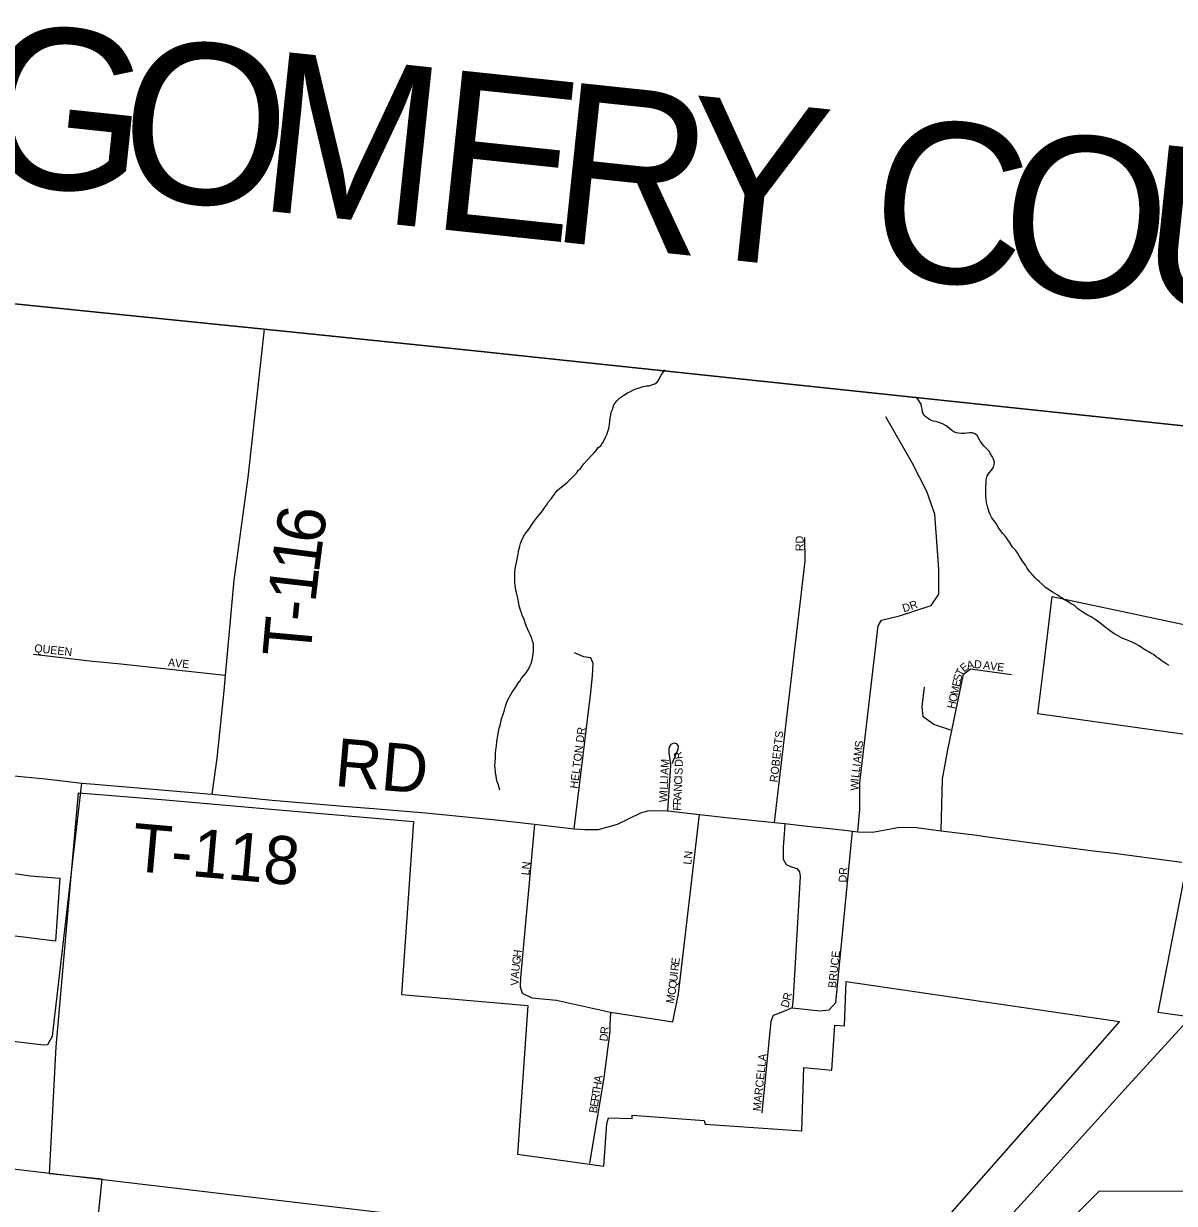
# Model space of a CAD drawing. Extents: x 1310247 to 1664935, y 284496 to 704931.
# Drawn here: x 1467039 to 1474233, y 578053 to 585426 of the extents above; entities that cross this region are included whole.
import ezdxf

# ---------------------------------------------------------------- set-up
doc = ezdxf.new("R2010")
doc.units = 0
for name, color, linetype in [('GM_P_State_Location', 7, 'Continuous'), ('GM_X_Adjacent_County', 7, 'Continuous'), ('GM_X_Adjacent_County_Text', 7, 'Continuous'), ('GM_X_County', 7, 'Continuous'), ('GM_X_County_Subdivision_Text', 7, 'Continuous'), ('GM_X_Major_Lake_Text', 7, 'Continuous'), ('GM_X_Minor_Lake', 7, 'Continuous'), ('GM_X_Minor_River_Text', 7, 'Continuous'), ('GM_X_State_Location', 7, 'Continuous'), ('GM_X_State_Shield', 7, 'Continuous'), ('GM_X_Township', 7, 'Continuous'), ('GM_X_Township_Subdivision', 7, 'Continuous')]:
    doc.layers.add(name, color=color, linetype=linetype)

msp = doc.modelspace()

# ---------------------------------------------------------------- linework, layer by layer
at = {"layer": 'GM_X_Adjacent_County'}
msp.add_lwpolyline([(1465316, 583843.5), (1468542.2, 583516), (1469819.1, 583386.4), (1475333.3, 582802.4), (1475714, 582737.4), (1475758, 582732.8), (1475400, 580830.6), (1475310.5, 580342.7), (1475223.2, 579846.1), (1475097.9, 579304.4), (1475062.8, 579114.1), (1475069.1, 579055.2), (1475067.9, 578975.2), (1475060.7, 578901.3), (1475047.4, 578824.3), (1475021.3, 578694.4), (1474986.6, 578520.3), (1474944.6, 578315.3), (1474925.7, 578221.5), (1474898, 578072.7), (1474844.5, 577811.7)], dxfattribs=at)
at = {"layer": 'GM_X_Adjacent_County_Text'}
msp.add_lwpolyline([(1480943.4, 582193.2), (1477162.3, 582586.7), (1475758, 582732.8), (1475714, 582737.4), (1475333.3, 582802.4), (1469819.1, 583386.4), (1468542.2, 583516), (1465316, 583843.5), (1465087.2, 583866.8), (1462260.8, 583939.8), (1460470.1, 583976.6), (1460424.8, 583977.5), (1459744.3, 583991.5), (1458987.6, 584007.1), (1454533.6, 584099), (1454383.4, 584102.1), (1453707.3, 584116.1), (1452021.6, 584151.7), (1450736.4, 584178.8), (1450715.2, 584179.2), (1442865.9, 584339.2), (1440214.4, 584396.4)], dxfattribs=at)
at = {"layer": 'GM_X_County'}
msp.add_lwpolyline([(1469353.2, 577988.5), (1468903.1, 572708.2), (1463336.5, 573238.1), (1463815.1, 578641.8)], close=True, dxfattribs=at)
at = {"layer": 'GM_X_County_Subdivision_Text'}
for points in [[(1468542.2, 583516), (1468440.6, 582590.5), (1468352.9, 581947.7), (1468299.9, 581352.7), (1468290.5, 581256.7), (1468246.2, 580836.8), (1468215.2, 580609.9)], [(1466913, 580731.8), (1467175.7, 580705.9), (1467403.6, 580680.5), (1467484.1, 580673.5)], [(1466418.1, 576918.5), (1466470.8, 577521.5), (1466520, 578082.3), (1466607.2, 578640.2), (1466691.5, 579075.7), (1466708.1, 579099.4), (1467163.6, 579045), (1467189.7, 579046.4), (1467219, 579097.9), (1467403.6, 580680.5)], [(1467484.1, 580673.5), (1468215.2, 580609.9), (1468593.7, 580574.1), (1469039, 580536.4), (1469226.4, 580522.3), (1469552.1, 580494), (1469993.2, 580450.6), (1470233, 580422.7), (1470481.7, 580393.5), (1470546.4, 580390.3), (1470633.3, 580389), (1470751.3, 580423.9), (1470898.5, 580495), (1470940.4, 580507), (1470993.6, 580508.3), (1471066.9, 580507), (1471264.9, 580484.5), (1471449.8, 580463.9), (1471732.1, 580434.7), (1471798.7, 580427.7), (1471936.4, 580410.6), (1472155.9, 580387.7), (1472221.2, 580378.9), (1472255.1, 580376.3), (1472346.2, 580373.8), (1472415.3, 580385.8), (1472461, 580394.7), (1472502.9, 580402.3), (1472557.5, 580405.5), (1472620.3, 580401.7), (1472775.7, 580380.8), (1472997.1, 580355.1), (1473063.8, 580345.2), (1473468.5, 580290.8), (1473726.4, 580257.4), (1473856.6, 580242.1), (1474278.7, 580186.5)]]:
    msp.add_lwpolyline(points, dxfattribs=at)
at = {"layer": 'GM_X_Major_Lake_Text'}
for points in [[(1474402.4, 580969), (1473379.7, 581112.7), (1473418.6, 581430), (1473469.7, 581845.8), (1475519.8, 581410.2)], [(1467369, 576656.2), (1467530.3, 578204.6), (1467201.3, 578239.1), (1467242.8, 579032.2), (1467381.6, 580619.1), (1467926.1, 580575.5), (1468635.4, 580513.5), (1469476.1, 580440), (1469400.6, 579359.5), (1470190.6, 579290.5), (1470125.6, 578361.5), (1470666.3, 578285.5), (1470685, 578553), (1470696.2, 578587.5), (1470843.1, 578584.9), (1470843.4, 578604), (1471294.3, 578572.4), (1471300.1, 578549.2), (1471903.6, 578507), (1471917.4, 578901.9), (1472090.7, 578886.7), (1472110.3, 579167.1), (1472171.2, 579162.8), (1472180.8, 579439.7), (1473889.2, 579189.6), (1471945.5, 576984.9)], [(1474605, 579179.7), (1474131.1, 579246.3), (1474316.5, 580200)], [(1466866.4, 580131.1), (1467079.3, 580101.2), (1467265.6, 580084.9), (1467238.1, 579691.8), (1466818.3, 579743.3)], [(1471554.2, 575920.9), (1473763.1, 578129.4), (1474832.1, 578131.3)]]:
    msp.add_lwpolyline(points, dxfattribs=at)
at = {"layer": 'GM_X_Minor_River_Text'}
for points in [[(1470563.8, 582700.4), (1470588.4, 582727.9), (1470604.7, 582741.6), (1470619.1, 582759.4), (1470631.5, 582777.2), (1470647.8, 582786.8), (1470658.2, 582804.7), (1470666.5, 582818.5), (1470677, 582842.4), (1470687.4, 582862.2), (1470691.8, 582876.2), (1470698.2, 582896.1), (1470700.7, 582918.1), (1470703.2, 582942.1), (1470705.6, 582960.1), (1470710, 582980.1), (1470712.4, 582998.1), (1470720.8, 583013.9), (1470729.4, 583043.8), (1470748, 583069.5), (1470766.4, 583087.2), (1470790.8, 583104.7), (1470813.2, 583118.2), (1470833.4, 583127.8), (1470847.6, 583135.5), (1470865.8, 583143.2), (1470879.9, 583148.9), (1470894, 583152.6), (1470912.2, 583158.2), (1470930.3, 583161.8), (1470948.3, 583163.5), (1470966.5, 583169.1), (1470984.6, 583174.7), (1470998.9, 583186.4), (1471009.2, 583200.2), (1471015.5, 583214.2), (1471023.9, 583230), (1471038.3, 583249.8), (1471046.6, 583263.6)], [(1472868.5, 582869.1), (1472854.6, 582875.4), (1472840.7, 582883.8), (1472825, 582898.2), (1472807.3, 582912.6), (1472787.5, 582923), (1472773.7, 582929.4), (1472755.8, 582935.8), (1472739.8, 582940.1), (1472725.9, 582942.4), (1472708, 582948.8), (1472694.2, 582959.2), (1472680.4, 582967.5), (1472666.6, 582979.8), (1472659, 582998), (1472655.4, 583016.2), (1472651.8, 583034.3), (1472650.1, 583048.4), (1472620.9, 583092.7)], [(1474200.6, 581414), (1474186.8, 581422.3), (1474173, 581430.6), (1474151.3, 581447.1), (1474133.6, 581461.6), (1474119.7, 581469.9), (1474102, 581484.3), (1474088.1, 581490.6), (1474072.3, 581501), (1474056.5, 581509.4), (1474036.7, 581521.8), (1474013.1, 581538.4), (1473989.3, 581550.9), (1473969.5, 581561.4), (1473953.6, 581567.8), (1473933.8, 581576.2), (1473909.9, 581582.8), (1473888.1, 581595.3), (1473858.5, 581612), (1473842.7, 581622.3), (1473823, 581638.8), (1473801.3, 581655.3), (1473777.7, 581673.9), (1473752.1, 581692.5), (1473738.3, 581702.8), (1473712.6, 581719.4), (1473698.7, 581725.8), (1473677, 581738.3), (1473655.3, 581752.8), (1473629.6, 581769.4), (1473608, 581789.9), (1473588.2, 581800.4), (1473574.4, 581808.7), (1473558.6, 581819.1), (1473542.7, 581827.4), (1473528.9, 581837.8), (1473515.1, 581846.1), (1473499.3, 581856.5), (1473485.5, 581864.8), (1473471.6, 581873.1), (1473449.9, 581887.6), (1473428.2, 581902.1), (1473408.6, 581920.6), (1473388.9, 581937.1), (1473375.2, 581949.4), (1473361.5, 581965.8), (1473345.8, 581982.2), (1473330.2, 582000.6), (1473312.7, 582023), (1473305, 582039.2), (1473289.4, 582057.6), (1473273.9, 582084), (1473262.3, 582100.3), (1473252.7, 582118.6), (1473239, 582134.9), (1473221.4, 582155.4), (1473202.1, 582185.9), (1473176.8, 582220.5), (1473161.2, 582238.9), (1473145.6, 582259.3), (1473132, 582279.7), (1473118.5, 582302), (1473106.8, 582318.3), (1473091.2, 582338.7), (1473081.7, 582359), (1473076, 582373.2), (1473070.3, 582387.3), (1473064.7, 582409.5), (1473059.3, 582433.7), (1473055.8, 582457.9), (1473054.1, 582473.9), (1473054.6, 582494), (1473055, 582516), (1473053.4, 582534.1), (1473055.8, 582552.1), (1473056.2, 582570.2), (1473058.5, 582584.2), (1473062.9, 582600.1), (1473075.3, 582617.9), (1473089.7, 582635.7), (1473102.1, 582653.4), (1473106.5, 582671.4), (1473108.8, 582685.4), (1473103.2, 582703.6), (1473093.6, 582721.8), (1473083.9, 582738.1), (1473078.2, 582752.2), (1473062.5, 582766.6), (1473044.9, 582785.1), (1473031.2, 582799.4), (1473021.5, 582813.7), (1473009.9, 582834), (1473000.3, 582852.2), (1472984.5, 582862.6), (1472970.6, 582868.9), (1472952.6, 582869.3), (1472934.5, 582867.7), (1472920.4, 582864), (1472902.4, 582864.4), (1472882.4, 582866.8), (1472868.5, 582869.1)], [(1470016.2, 580635.8), (1470012.5, 580650), (1470006.9, 580668.2), (1469999.3, 580688.4), (1469995.7, 580706.5), (1469992.1, 580724.7), (1469988.5, 580740.8), (1469988.8, 580754.8), (1469987.1, 580770.9), (1469985.6, 580791), (1469986, 580813.1), (1469988.6, 580839.1), (1469989.1, 580863.2), (1469991.6, 580887.2), (1469994.2, 580913.2), (1469996.8, 580941.2), (1470003.6, 580975.2), (1470010.4, 581015.2), (1470019.2, 581051.1), (1470025.9, 581081), (1470036.6, 581110.9), (1470045.1, 581136.8), (1470051.7, 581160.7), (1470058.1, 581178.7), (1470064.5, 581196.6), (1470076.9, 581218.4), (1470093.6, 581248.1), (1470110.1, 581271.8), (1470120.5, 581287.6), (1470130.9, 581303.5), (1470141.2, 581317.3), (1470151.6, 581335.1), (1470166, 581352.9), (1470180.3, 581368.6), (1470190.7, 581386.4), (1470199.1, 581400.3), (1470205.4, 581414.2), (1470211.7, 581428.1), (1470218.2, 581450), (1470222.6, 581472), (1470225, 581490), (1470227.5, 581510), (1470225.9, 581532.1), (1470226.4, 581552.2), (1470220.7, 581566.3), (1470215.1, 581584.5), (1470207.5, 581604.7), (1470197.9, 581625), (1470188.3, 581643.3), (1470182.7, 581659.4), (1470175.1, 581681.7), (1470167.6, 581703.9), (1470158, 581724.2), (1470150.5, 581744.4), (1470144.8, 581760.6), (1470137.4, 581788.8), (1470132, 581815), (1470128.4, 581835.2), (1470124.8, 581853.3), (1470121.2, 581871.4), (1470115.5, 581885.6), (1470112.1, 581915.8), (1470110.5, 581933.8), (1470108.9, 581949.9), (1470109.3, 581970), (1470109.8, 581992), (1470112.4, 582020.1), (1470119.2, 582058), (1470128.2, 582100), (1470132.7, 582125.9), (1470137.2, 582145.9), (1470141.5, 582159.9), (1470145.9, 582177.8), (1470156.4, 582203.7), (1470173.2, 582235.4), (1470193.7, 582261), (1470204.1, 582274.9), (1470214.5, 582292.7), (1470226.9, 582310.5), (1470239.2, 582326.3), (1470251.6, 582344), (1470266, 582359.8), (1470282.5, 582381.5), (1470294.9, 582399.3), (1470307.3, 582417.1), (1470317.7, 582434.9), (1470338.2, 582458.5), (1470350.6, 582476.3), (1470363, 582494.1), (1470375.3, 582507.9), (1470399.8, 582529.4), (1470416.1, 582541.1), (1470438.6, 582560.7), (1470452.9, 582574.4), (1470469.2, 582590.1), (1470495.9, 582617.6), (1470506.2, 582633.4), (1470520.5, 582645.2), (1470530.9, 582661), (1470541.2, 582674.8), (1470563.8, 582700.4)]]:
    msp.add_lwpolyline(points, dxfattribs=at)
at = {"layer": 'GM_X_State_Location'}
for points in [[(1472255.1, 580376.3), (1472266.9, 580515.3), (1472265.6, 580609.8), (1472265.6, 580681.5), (1472382.2, 581663.5), (1472401, 581697.2), (1472513.8, 581724.7), (1472711.7, 581790.4), (1472759.5, 581861.6), (1472761.1, 582016), (1472735.1, 582361.5), (1472686.4, 582503), (1472594.4, 582681.6), (1472428.8, 582968.1)], [(1471732.1, 580434.7), (1471924.8, 582066.9), (1471922.3, 582215.4)], [(1467517.3, 581434.9), (1467470.4, 581438.9), (1467100.4, 581483.1)], [(1468299.9, 581352.7), (1467647, 581423.8), (1467517.3, 581434.9)], [(1470481.7, 580393.5), (1470585.2, 581245.9), (1470595.6, 581352.7), (1470599.6, 581428.2), (1470585.2, 581462.1), (1470541, 581469.9), (1470483.6, 581494.6)], [(1472775.7, 580380.8), (1472782.4, 580705.7), (1472816.7, 580887.5), (1472841.4, 581007.8), (1472914, 581360.6), (1472958.8, 581393.7), (1473214.4, 581357.9)], [(1472841.4, 581007.8), (1472728.3, 581045.9), (1472663.3, 581093.5), (1472656.8, 581157.8), (1472671.7, 581279.9)], [(1471083.5, 580803.8), (1471081.8, 580827.4), (1471075.5, 580869.3), (1471074.2, 580899.7), (1471086.3, 580923.8), (1471105.3, 580930.8), (1471119.3, 580927), (1471131.3, 580913), (1471128.2, 580890.2), (1471092, 580799.5)], [(1471066.9, 580507), (1471084.4, 580791.2), (1471083.5, 580803.8)], [(1471098.1, 579189.1), (1471132.9, 579363.3), (1471264.9, 580484.5)], [(1470233, 580422.7), (1470144.3, 579463.1), (1470143.4, 579407.6), (1470155.6, 579367.1), (1470215.9, 579337.9), (1470370.3, 579322.8), (1470707.3, 579248.4), (1471098.1, 579189.1)], [(1471798.7, 580427.7), (1471793, 580361.8), (1471787.9, 580280.6), (1471787.5, 580203.8), (1471806.3, 580172.1), (1471833.6, 580158.7), (1471873.6, 580146.7), (1471890.1, 580126.4), (1471894.5, 580096), (1471848.8, 579340.6), (1471843.3, 579276.5), (1471784.5, 579249.7), (1471723.9, 579227), (1471711, 579191.2), (1471653.5, 578618.7)], [(1471843.3, 579276.5), (1472019.1, 579256.5), (1472075.3, 579263.2), (1472116.5, 579308.4), (1472221.2, 580378.9)], [(1470707.3, 579248.4), (1470704.5, 579163.7), (1470704.5, 579127.9), (1470665.9, 578838.9), (1470576.5, 578304.1)]]:
    msp.add_lwpolyline(points, dxfattribs=at)
at = {"layer": 'GM_X_State_Shield'}
msp.add_lwpolyline([(1470974.1, 575511.3), (1471024.3, 575567.4), (1471091.3, 575642.2), (1471384.3, 575962.9), (1471673.2, 576281.7), (1471988.9, 576634), (1472286, 576964.6), (1472659, 577373.8), (1472976.5, 577721.9), (1473335.1, 578115.3), (1473638.4, 578449.7), (1473945.9, 578792.1), (1474329, 579210.9), (1474360.3, 579246.8), (1474376.2, 579265)], dxfattribs=at)
at = {"layer": 'GM_X_Township'}
msp.add_lwpolyline([(1465316, 583843.5), (1468542.2, 583516), (1469819.1, 583386.4), (1475333.3, 582802.4), (1475714, 582737.4), (1475758, 582732.8), (1477162.3, 582586.7), (1480943.4, 582193.2)], dxfattribs=at)

# ---------------------------------------------------------------- texts
at = {"layer": 'GM_P_State_Location'}
for s, rotation, p in [('RD', 90, (1471914.8, 582129.2)), ('DR', 18.42766, (1472541.7, 581746.5)), ('QUEEN', 353.92177, (1467103.6, 581499.2)), ('AVE', 354.09695, (1467939.6, 581411.2)), ('E', 38.72807, (1472917.7, 581370.9)), ('A', 12.46718, (1472939.8, 581390.3)), ('D', 355.05487, (1472978.7, 581399.5)), ('A', 352.75549, (1473035.2, 581394.1)), ('V', 352.72315, (1473078.8, 581388.6)), ('E', 352.76897, (1473122.5, 581383)), ('S', 77.69925, (1472898.5, 581312.8)), ('T', 62.23764, (1472904.8, 581343.9)), ('M', 77.70427, (1472879.7, 581226.8)), ('E', 77.68761, (1472891, 581278.4)), ('O', 77.69708, (1472870.3, 581183.8)), ('H', 77.69159, (1472861, 581140.8)), ('HELTON DR', 82.60196, (1470502.5, 580643.2)), ('ROBERTS', 83.55805, (1471752.1, 580682.7)), ('S', 83.20714, (1472283.7, 580898.7)), ('R', 97.70168, (1471158.5, 580832.8)), ('A', 83.22031, (1472272.3, 580802.5)), ('M', 83.24335, (1472277.5, 580846.2)), ('A', 87.22273, (1471069.6, 580730.3)), ('M', 87.38275, (1471071.8, 580774.4)), ('S', 87.50479, (1471157.6, 580730.8)), ('D', 90.90538, (1471159.7, 580782.4)), ('L', 83.23428, (1472265.6, 580745.7)), ('I', 83.21101, (1472269.7, 580780.6)), ('L', 87.18969, (1471066.8, 580673.1)), ('I', 87.22306, (1471068.5, 580708.3)), ('C', 87.32684, (1471154.8, 580669)), ('I', 87.32355, (1471156.6, 580708.6)), ('W', 88.5368, (1472258, 580632.9)), ('I', 84.52441, (1472259.4, 580689.1)), ('L', 83.37631, (1472261.5, 580710.7)), ('W', 87.20811, (1471061.2, 580558.9)), ('I', 87.18594, (1471064, 580616)), ('L', 87.20049, (1471065.1, 580638)), ('A', 87.33571, (1471150.7, 580581.2)), ('N', 87.31007, (1471152.7, 580625.1)), ('F', 87.32048, (1471147.1, 580506.4)), ('R', 87.30257, (1471148.8, 580541.6)), ('LN', 83.99577, (1471212.4, 580168.5)), ('LN', 83.99577, (1470198.9, 580101.8)), ('DR', 86.98962, (1472183.2, 580057.3)), ('G', 83.21101, (1470142.5, 579544.4)), ('H', 83.21101, (1470147.7, 579588.1)), ('E', 83.30901, (1471136.5, 579542.6)), ('BRUCE', 83.79491, (1472117.3, 579397.8)), ('U', 83.25441, (1470137.3, 579500.7)), ('R', 83.27202, (1471131.9, 579503.3)), ('V', 89.14783, (1470132.8, 579414.2)), ('A', 84.90249, (1470133.4, 579457.2)), ('Q', 83.17545, (1471118.9, 579393.8)), ('U', 83.29979, (1471124.2, 579437.7)), ('I', 83.25441, (1471129.3, 579481.4)), ('C', 81.43524, (1471112.8, 579353)), ('R', 77.78105, (1471832.5, 579318.6)), ('M', 79.15436, (1471102.5, 579299)), ('D', 72.94065, (1471818.5, 579272.1)), ('R', 85.97532, (1470693.6, 579110.2)), ('D', 83.01052, (1470688, 579063.7)), ('MARCELLA', 83.98889, (1471646.5, 578627.8)), ('A', 80.51611, (1470652.1, 578806.1)), ('T', 81.03162, (1470639.8, 578728)), ('H', 81.04718, (1470645.3, 578762.8)), ('E', 81.03162, (1470628.1, 578654.1)), ('R', 81.035, (1470633.6, 578688.9)), ('B', 81.04884, (1470622, 578615))]:
    msp.add_text(s, height=50, rotation=rotation, dxfattribs=at).set_placement(p)
at = {"layer": 'GM_X_Minor_Lake'}
for s, rotation, p in [('G', 353.97563, (1466728.1, 584449.3)), ('O', 353.97119, (1467607.6, 584356.5)), ('M', 353.96987, (1468487.1, 584263.6)), ('E', 353.97296, (1469568, 584149.4)), ('R', 353.97059, (1470311.8, 584070.9)), ('Y', 353.97119, (1471121.3, 583985.4)), ('C', 353.97146, (1472302.7, 583860.6)), ('O', 353.97167, (1473112.2, 583775.1)), ('U', 353.97167, (1473991.7, 583682.2))]:
    msp.add_text(s, height=1000, rotation=rotation, dxfattribs=at).set_placement(p)
at = {"layer": 'GM_X_Township_Subdivision'}
for s, rotation, p in [('6', 82.11717, (1468907.6, 582167.2)), ('1', 82.54704, (1468883.7, 581984.6)), ('1', 83.45464, (1468862.8, 581802.2)), ('-', 84.28474, (1468850.6, 581680.8)), ('T', 84.82845, (1468830.5, 581458.1)), ('RD', 355.03026, (1468977.2, 580662.8)), ('T-118', 354.96004, (1467707, 580132.1))]:
    msp.add_text(s, height=300, rotation=rotation, dxfattribs=at).set_placement(p)

doc.saveas('drawing.dxf')
